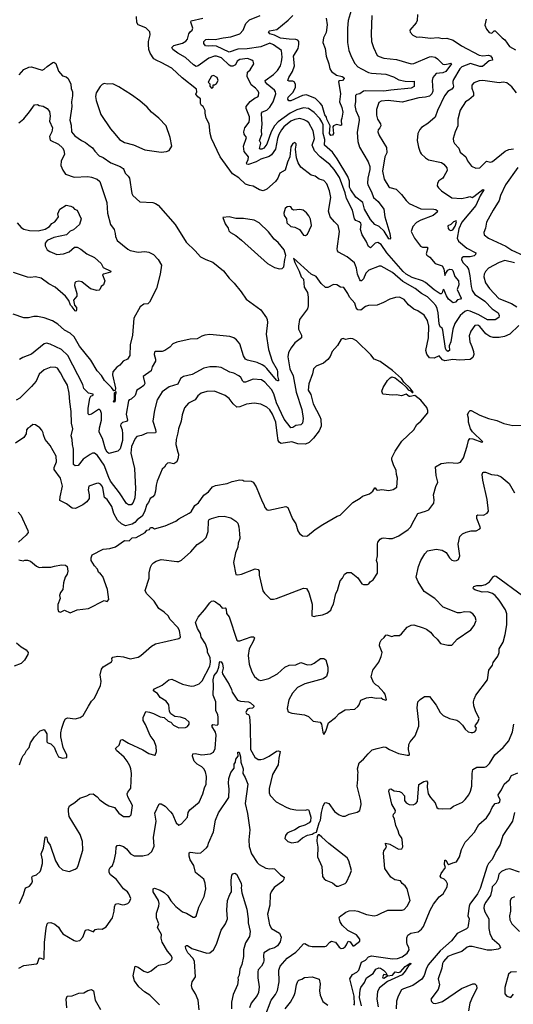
# Model space of a CAD drawing. Extents: x 1246230 to 1426786, y 660032 to 763141.
# Tile 303 of 566: x 1357753 to 1362851, y 683012 to 693182. Entities that reach past the tile are written whole.
import ezdxf

# ---------------------------------------------------------------- set-up
doc = ezdxf.new("R2010")
doc.units = 0

msp = doc.modelspace()

# ---------------------------------------------------------------- linework, layer by layer
at = {"layer": '0CON10XD'}
for points in [[(1361176, 693275), (1361147, 693175), (1361140, 693095), (1361138, 692945), (1361153, 692865), (1361180, 692795), (1361215, 692731), (1361245, 692696), (1361283, 692673), (1361355, 692638), (1361385, 692630), (1361535, 692618), (1361615, 692591), (1361670, 692560), (1361736, 692546), (1361808, 692542), (1361828, 692548), (1361827, 692493), (1361796, 692474), (1361585, 692455), (1361515, 692443), (1361322, 692448), (1361305, 692443), (1361265, 692417), (1361232, 692409), (1361222, 692398), (1361221, 692335), (1361213, 692295), (1361226, 692245), (1361255, 692175), (1361260, 692145), (1361238, 692015), (1361245, 691922), (1361262, 691865), (1361352, 691715), (1361368, 691665), (1361369, 691635), (1361349, 691545), (1361345, 691495), (1361349, 691475), (1361387, 691405), (1361408, 691345), (1361455, 691305), (1361514, 691225), (1361526, 691145), (1361577, 690975), (1361582, 690925), (1361575, 690915), (1361565, 690918), (1361516, 690996), (1361466, 691046), (1361421, 691065), (1361375, 691118), (1361316, 691225), (1361296, 691295), (1361225, 691349), (1361173, 691425), (1361161, 691451), (1361158, 691515), (1361141, 691561), (1361031, 691745), (1360985, 691813), (1360900, 691885), (1360903, 691945), (1360888, 692008), (1360888, 692095), (1360875, 692127), (1360852, 692162), (1360793, 692223), (1360736, 692266), (1360685, 692271), (1360615, 692252), (1360545, 692216), (1360423, 692127), (1360385, 692085), (1360350, 692025), (1360304, 691895), (1360273, 691855), (1360255, 691844), (1360233, 691843), (1360231, 691851), (1360242, 691905), (1360231, 691935), (1360255, 691995), (1360250, 692035), (1360258, 692105), (1360255, 692150), (1360252, 692218), (1360261, 692229), (1360305, 692248), (1360335, 692280), (1360370, 692335), (1360397, 692415), (1360395, 692435), (1360385, 692455), (1360310, 692515), (1360292, 692535), (1360289, 692555), (1360375, 692616), (1360415, 692657), (1360445, 692705), (1360458, 692745), (1360465, 692795), (1360456, 692865), (1360375, 692922), (1360335, 692938), (1360245, 692901), (1360102, 692882), (1360005, 692876), (1359915, 692847), (1359787, 692907), (1359745, 692913), (1359707, 692907), (1359673, 692913), (1359654, 692935), (1359654, 692956), (1359675, 692977), (1359705, 692982), (1359772, 692978), (1359855, 692996), (1359935, 693003), (1360026, 693035), (1360062, 693075), (1360089, 693141), (1360125, 693181), (1360235, 693226)], [(1361862, 693235), (1361858, 693175), (1361849, 693151), (1361781, 693075), (1361785, 693052), (1361813, 693023), (1361855, 693002), (1361885, 693006), (1361995, 692991), (1362075, 692998), (1362115, 692989), (1362165, 692990), (1362229, 692969), (1362315, 692911), (1362500, 692815), (1362535, 692808), (1362595, 692816), (1362615, 692807), (1362634, 692785), (1362637, 692765), (1362602, 692758), (1362533, 692697), (1362505, 692699), (1362408, 692728), (1362319, 692695), (1362299, 692675), (1362233, 692565), (1362225, 692545), (1362226, 692524), (1362232, 692495), (1362229, 692481), (1362215, 692464), (1362175, 692441), (1362140, 692395), (1362070, 692245), (1362045, 692175), (1361970, 692110), (1361903, 692067), (1361885, 692047), (1361864, 692005), (1361859, 691935), (1361871, 691865), (1361889, 691815), (1361901, 691795), (1361944, 691754), (1361975, 691734), (1362108, 691708), (1362135, 691689), (1362165, 691652), (1362168, 691625), (1362135, 691562), (1362122, 691545), (1362083, 691517), (1362069, 691495), (1362064, 691465), (1362078, 691445), (1362110, 691415), (1362215, 691342), (1362315, 691334), (1362381, 691349), (1362404, 691354), (1362425, 691347), (1362445, 691354), (1362535, 691429), (1362546, 691425), (1362508, 691362), (1362465, 691263), (1362318, 691092), (1362288, 691022), (1362270, 690925), (1362284, 690895), (1362373, 690823), (1362464, 690775), (1362462, 690755), (1362446, 690744), (1362405, 690734), (1362336, 690734), (1362319, 690721), (1362316, 690705), (1362330, 690675), (1362371, 690631), (1362387, 690605), (1362403, 690535), (1362415, 690425), (1362427, 690385), (1362455, 690345), (1362514, 690304), (1362556, 690276), (1362633, 690195), (1362694, 690155), (1362706, 690126), (1362703, 690105), (1362665, 690081), (1362585, 690081), (1362494, 690134), (1362405, 690172), (1362375, 690179), (1362351, 690169), (1362301, 690125), (1362247, 690045), (1362226, 689985), (1362206, 689854), (1362188, 689815), (1362192, 689765), (1362175, 689756), (1362162, 689765), (1362151, 689785), (1362125, 689974), (1362115, 689996), (1362095, 690011), (1362085, 690039), (1362076, 690155), (1362065, 690200), (1362051, 690231), (1362021, 690265), (1361965, 690318), (1361904, 690354), (1361838, 690405), (1361709, 690479), (1361605, 690569), (1361485, 690637), (1361465, 690636), (1361359, 690595), (1361328, 690565), (1361305, 690504), (1361285, 690484), (1361274, 690485), (1361265, 690494), (1361241, 690555), (1361232, 690615), (1361210, 690670), (1361135, 690732), (1361045, 690779), (1361034, 690795), (1361031, 690815), (1361057, 690995), (1361041, 691055), (1361004, 691094), (1360959, 691145), (1360942, 691205), (1360966, 691346), (1360952, 691415), (1360925, 691485), (1360895, 691522), (1360845, 691536), (1360805, 691567), (1360765, 691576), (1360657, 691657), (1360628, 691705), (1360611, 691755), (1360602, 691845), (1360610, 691885), (1360608, 691898), (1360595, 691912), (1360575, 691902), (1360555, 691867), (1360544, 691765), (1360519, 691711), (1360494, 691626), (1360440, 691595), (1360419, 691545), (1360395, 691511), (1360305, 691431), (1360267, 691413), (1360231, 691425), (1360165, 691462), (1360125, 691468), (1360085, 691482), (1360015, 691548), (1359951, 691591), (1359823, 691765), (1359733, 691953), (1359721, 692005), (1359711, 692105), (1359680, 692165), (1359668, 692215), (1359668, 692245), (1359648, 692285), (1359632, 692295), (1359620, 692315), (1359622, 692365), (1359594, 692384), (1359573, 692413), (1359583, 692437), (1359580, 692465), (1359431, 692581), (1359325, 692680), (1359215, 692741), (1359169, 692759), (1359139, 692779), (1359100, 692835), (1359088, 692875), (1359082, 692925), (1359084, 692956), (1359102, 693025), (1359098, 693058), (1359055, 693096), (1358975, 693130), (1358962, 693152), (1358959, 693215)], [(1361389, 693225), (1361382, 693035), (1361386, 692955), (1361406, 692895), (1361445, 692813), (1361465, 692800), (1361515, 692783), (1361645, 692772), (1361795, 692725), (1361825, 692728), (1361985, 692798), (1362005, 692801), (1362043, 692793), (1362069, 692779), (1362125, 692721), (1362145, 692718), (1362195, 692731), (1362205, 692732), (1362213, 692725), (1362155, 692646), (1362125, 692633), (1362055, 692627), (1362021, 692585), (1362012, 692555), (1362021, 692445), (1362011, 692415), (1361985, 692392), (1361945, 692380), (1361874, 692376), (1361705, 692330), (1361558, 692348), (1361485, 692340), (1361464, 692325), (1361439, 692255), (1361438, 692195), (1361447, 692155), (1361481, 692105), (1361484, 692086), (1361474, 692066), (1361454, 692045), (1361451, 692025), (1361465, 691986), (1361542, 691862), (1361544, 691805), (1361523, 691767), (1361501, 691619), (1361516, 691535), (1361565, 691456), (1361575, 691448), (1361640, 691430), (1361695, 691378), (1361744, 691315), (1361776, 691285), (1361897, 691227), (1362030, 691225), (1362050, 691220), (1362068, 691208), (1362064, 691195), (1362025, 691160), (1361895, 691111), (1361852, 691088), (1361813, 691045), (1361798, 690995), (1361830, 690925), (1361893, 690843), (1361914, 690834), (1361963, 690833), (1361967, 690825), (1361950, 690765), (1361958, 690748), (1361988, 690728), (1362045, 690665), (1362118, 690638), (1362133, 690607), (1362145, 690540), (1362153, 690565), (1362175, 690594), (1362195, 690606), (1362215, 690602), (1362225, 690590), (1362249, 690529), (1362285, 690485), (1362287, 690445), (1362273, 690395), (1362313, 690305), (1362305, 690295), (1362275, 690289), (1362253, 690265), (1362229, 690259), (1362181, 690295), (1362160, 690330), (1362135, 690396), (1362125, 690388), (1362115, 690361), (1362105, 690352), (1362095, 690352), (1362035, 690390), (1361945, 690468), (1361913, 690483), (1361805, 690518), (1361745, 690554), (1361715, 690581), (1361545, 690775), (1361485, 690859), (1361452, 690882), (1361425, 690875), (1361375, 690827), (1361355, 690839), (1361333, 690895), (1361289, 690959), (1361274, 691016), (1361279, 691065), (1361275, 691080), (1361260, 691095), (1361225, 691107), (1361212, 691125), (1361192, 691215), (1361128, 691335), (1361115, 691395), (1361055, 691551), (1361002, 691635), (1360957, 691687), (1360855, 691766), (1360799, 691829), (1360775, 691885), (1360797, 691955), (1360785, 692035), (1360739, 692115), (1360718, 692135), (1360691, 692149), (1360645, 692160), (1360595, 692152), (1360555, 692134), (1360481, 692075), (1360456, 692045), (1360431, 691995), (1360417, 691955), (1360395, 691845), (1360355, 691785), (1360330, 691770), (1360245, 691741), (1360195, 691712), (1360115, 691685), (1360098, 691688), (1360096, 691705), (1360111, 691735), (1360115, 691765), (1360071, 691821), (1360065, 691875), (1360096, 691965), (1360071, 692001), (1360067, 692025), (1360078, 692065), (1360123, 692125), (1360128, 692155), (1360125, 692179), (1360093, 692265), (1360092, 692285), (1360135, 692338), (1360185, 692374), (1360213, 692385), (1360219, 692395), (1360222, 692425), (1360216, 692445), (1360190, 692475), (1360145, 692510), (1360103, 692595), (1360105, 692640), (1360132, 692665), (1360170, 692725), (1360164, 692754), (1360152, 692765), (1360105, 692781), (1360025, 692772), (1359998, 692755), (1359982, 692715), (1359955, 692702), (1359935, 692701), (1359915, 692713), (1359837, 692787), (1359785, 692805), (1359765, 692806), (1359705, 692785), (1359595, 692706), (1359575, 692700), (1359547, 692715), (1359465, 692791), (1359387, 692835), (1359334, 692875), (1359324, 692895), (1359344, 692915), (1359435, 692938), (1359470, 692960), (1359485, 692981), (1359500, 693035), (1359515, 693055), (1359533, 693075), (1359540, 693095), (1359519, 693155), (1359525, 693171), (1359645, 693196)], [(1360919, 693199), (1360927, 693127), (1360919, 693051), (1360892, 692995), (1360883, 692945), (1360907, 692885), (1360919, 692805), (1360946, 692726), (1360956, 692675), (1360975, 692647), (1361025, 692610), (1361085, 692596), (1361101, 692585), (1361104, 692575), (1361087, 692555), (1361055, 692550), (1361047, 692543), (1361067, 692417), (1361056, 692335), (1361079, 692275), (1361089, 692225), (1361081, 692165), (1361072, 692145), (1361077, 692093), (1361065, 692088), (1361025, 692100), (1360994, 692086), (1360988, 692075), (1360993, 692005), (1360985, 691990), (1360965, 691984), (1360952, 692005), (1360961, 692085), (1360926, 692155), (1360923, 692175), (1360905, 692200), (1360877, 692295), (1360858, 692318), (1360808, 692368), (1360715, 692406), (1360675, 692398), (1360555, 692342), (1360534, 692344), (1360522, 692362), (1360525, 692382), (1360577, 692433), (1360601, 692485), (1360601, 692515), (1360589, 692539), (1360575, 692546), (1360535, 692547), (1360522, 692555), (1360531, 692585), (1360570, 692645), (1360590, 692705), (1360581, 692805), (1360629, 692885), (1360637, 692925), (1360635, 692955), (1360625, 692970), (1360605, 692978), (1360535, 692980), (1360445, 692991), (1360385, 693021), (1360337, 693035), (1360322, 693055), (1360333, 693067), (1360409, 693081), (1360525, 693177), (1360575, 693225)], [(1362572, 693188), (1362556, 693125), (1362574, 693084), (1362601, 693051), (1362628, 693042), (1362655, 693068), (1362665, 693067), (1362735, 692996), (1362764, 692975), (1362813, 692905), (1362875, 692871)], [(1357748, 692612), (1357795, 692668), (1357847, 692693), (1357876, 692696), (1357985, 692662), (1358005, 692670), (1358035, 692700), (1358095, 692740), (1358105, 692743), (1358125, 692730), (1358155, 692650), (1358195, 692603), (1358232, 692592), (1358252, 692575), (1358280, 692515), (1358285, 692470), (1358298, 692435), (1358297, 692395), (1358287, 692335), (1358291, 692285), (1358269, 692145), (1358283, 692093), (1358288, 692025), (1358323, 691983), (1358390, 691935), (1358431, 691915), (1358467, 691885), (1358505, 691859), (1358528, 691825), (1358574, 691775), (1358615, 691757), (1358694, 691704), (1358790, 691665), (1358820, 691645), (1358830, 691635), (1358842, 691595), (1358874, 691565), (1358886, 691545), (1358911, 691385), (1358922, 691365), (1358995, 691302), (1359127, 691293), (1359155, 691284), (1359182, 691265), (1359358, 691068), (1359473, 690883), (1359565, 690796), (1359622, 690732), (1359674, 690704), (1359747, 690677), (1359857, 690587), (1359915, 690511), (1359969, 690459), (1360041, 690371), (1360092, 690295), (1360244, 690184), (1360302, 690102), (1360310, 690085), (1360311, 690055), (1360300, 689935), (1360322, 689775), (1360362, 689655), (1360411, 689565), (1360417, 689545), (1360416, 689505), (1360427, 689463), (1360425, 689453), (1360418, 689452), (1360405, 689460), (1360305, 689579), (1360285, 689599), (1360256, 689616), (1360205, 689640), (1360105, 689664), (1360085, 689676), (1360065, 689710), (1360026, 689835), (1359992, 689875), (1359963, 689895), (1359925, 689908), (1359855, 689918), (1359715, 689929), (1359665, 689922), (1359635, 689914), (1359585, 689884), (1359515, 689881), (1359375, 689852), (1359335, 689833), (1359305, 689800), (1359252, 689765), (1359225, 689756), (1359156, 689754), (1359145, 689748), (1359141, 689725), (1359156, 689675), (1359154, 689655), (1359122, 689595), (1359111, 689555), (1359028, 689495), (1359044, 689425), (1359035, 689403), (1358998, 689375), (1358964, 689356), (1358945, 689300), (1358905, 689262), (1358885, 689257), (1358876, 689245), (1358853, 689107), (1358865, 689045), (1358857, 689033), (1358815, 689021), (1358797, 689005), (1358795, 688992), (1358812, 688945), (1358816, 688905), (1358814, 688835), (1358791, 688749), (1358766, 688724), (1358675, 688703), (1358656, 688715), (1358638, 688745), (1358608, 688855), (1358575, 688922), (1358576, 688965), (1358599, 689045), (1358596, 689115), (1358587, 689147), (1358576, 689156), (1358565, 689156), (1358495, 689109), (1358471, 689101), (1358461, 689111), (1358460, 689165), (1358476, 689274), (1358486, 689294), (1358510, 689305), (1358510, 689315), (1358465, 689326), (1358415, 689374), (1358406, 689415), (1358250, 689715), (1358185, 689775), (1358069, 689829), (1358030, 689840), (1358006, 689834), (1357875, 689728), (1357785, 689693), (1357749, 689671)], [(1359735, 692473), (1359752, 692485), (1359752, 692508), (1359765, 692508), (1359786, 692524), (1359804, 692555), (1359794, 692585), (1359755, 692606), (1359735, 692598), (1359700, 692535), (1359718, 692518), (1359718, 692495), (1359735, 692473)], [(1362885, 692428), (1362835, 692490), (1362785, 692530), (1362745, 692537), (1362705, 692531), (1362535, 692552), (1362500, 692550), (1362445, 692528), (1362424, 692505), (1362424, 692475), (1362441, 692425), (1362441, 692395), (1362393, 692355), (1362356, 692334), (1362302, 692248), (1362280, 692155), (1362278, 692085), (1362252, 692025), (1362231, 691955), (1362232, 691925), (1362243, 691903), (1362288, 691855), (1362302, 691815), (1362360, 691765), (1362377, 691725), (1362419, 691669), (1362465, 691649), (1362505, 691652), (1362575, 691719), (1362615, 691709), (1362635, 691716), (1362768, 691825), (1362805, 691840), (1362855, 691847)], [(1359215, 691814), (1359269, 691821), (1359295, 691832), (1359323, 691875), (1359308, 691965), (1359264, 692085), (1359191, 692165), (1359115, 692228), (1359070, 692280), (1358992, 692342), (1358907, 692407), (1358778, 692488), (1358715, 692519), (1358656, 692516), (1358625, 692522), (1358605, 692512), (1358585, 692492), (1358542, 692425), (1358537, 692387), (1358544, 692346), (1358592, 692202), (1358691, 692055), (1358734, 692004), (1358784, 691945), (1358835, 691914), (1358928, 691888), (1359045, 691837), (1359215, 691814)], [(1357745, 692117), (1357795, 692157), (1357855, 692229), (1357905, 692302), (1357935, 692306), (1357955, 692294), (1357995, 692289), (1358037, 692265), (1358061, 692235), (1358067, 692187), (1358062, 692135), (1358091, 692065), (1358086, 692025), (1358059, 691975), (1358069, 691939), (1358155, 691895), (1358195, 691860), (1358210, 691835), (1358215, 691788), (1358182, 691725), (1358177, 691675), (1358197, 691627), (1358227, 691585), (1358315, 691556), (1358455, 691561), (1358495, 691557), (1358553, 691533), (1358579, 691509), (1358653, 691295), (1358659, 691185), (1358692, 691065), (1358727, 691015), (1358740, 690975), (1358743, 690943), (1358761, 690901), (1358871, 690811), (1358895, 690798), (1358975, 690781), (1359044, 690786), (1359085, 690779), (1359135, 690758), (1359183, 690705), (1359216, 690645), (1359205, 690555), (1359166, 690405), (1359095, 690263), (1359075, 690247), (1359035, 690242), (1358996, 690215), (1358930, 690100), (1358917, 689925), (1358893, 689825), (1358889, 689715), (1358865, 689674), (1358822, 689655), (1358787, 689615), (1358756, 689594), (1358714, 689546), (1358710, 689515), (1358741, 689375), (1358738, 689352), (1358725, 689350), (1358718, 689358), (1358702, 689382), (1358628, 689455), (1358596, 689506), (1358554, 689554), (1358487, 689665), (1358370, 689810), (1358314, 689905), (1358273, 689943), (1358215, 689975), (1358146, 690036), (1358092, 690072), (1358005, 690101), (1357935, 690116), (1357900, 690115), (1357845, 690101), (1357795, 690101), (1357685, 690141)], [(1362897, 691655), (1362772, 691475), (1362720, 691365), (1362705, 691313), (1362643, 691215), (1362575, 691089), (1362563, 691027), (1362546, 690985), (1362551, 690961), (1362595, 690924), (1362773, 690843), (1362835, 690803), (1362957, 690747)], [(1357728, 691085), (1357767, 691035), (1357795, 691019), (1357855, 691004), (1357945, 691001), (1358015, 691017), (1358059, 691045), (1358085, 691076), (1358116, 691094), (1358130, 691110), (1358152, 691145), (1358148, 691175), (1358166, 691224), (1358234, 691266), (1358280, 691255), (1358300, 691245), (1358320, 691225), (1358347, 691215), (1358389, 691125), (1358372, 691065), (1358307, 691013), (1358275, 690997), (1358235, 690960), (1358105, 690932), (1358035, 690901), (1358017, 690875), (1358016, 690845), (1358037, 690806), (1358065, 690786), (1358138, 690758), (1358205, 690762), (1358265, 690784), (1358319, 690831), (1358345, 690834), (1358385, 690812), (1358445, 690764), (1358525, 690726), (1358594, 690665), (1358615, 690622), (1358694, 690585), (1358690, 690575), (1358618, 690555), (1358608, 690545), (1358632, 690485), (1358618, 690445), (1358594, 690426), (1358582, 690395), (1358573, 690387), (1358550, 690385), (1358485, 690401), (1358395, 690474), (1358365, 690482), (1358332, 690475), (1358323, 690465), (1358318, 690435), (1358342, 690355), (1358342, 690325), (1358310, 690285), (1358320, 690235), (1358338, 690208), (1358338, 690185), (1358335, 690171), (1358325, 690174), (1358295, 690216), (1358278, 690235), (1358260, 690280), (1358225, 690326), (1358119, 690419), (1358055, 690453), (1357975, 690512), (1357915, 690525), (1357865, 690519), (1357835, 690524), (1357689, 690569)], [(1360705, 690952), (1360727, 690965), (1360766, 691055), (1360755, 691120), (1360740, 691155), (1360715, 691188), (1360682, 691215), (1360645, 691222), (1360584, 691214), (1360571, 691221), (1360555, 691248), (1360543, 691253), (1360515, 691250), (1360495, 691232), (1360481, 691185), (1360485, 691158), (1360510, 691125), (1360513, 691085), (1360552, 691045), (1360595, 691039), (1360644, 691014), (1360685, 690958), (1360705, 690952)], [(1360435, 690608), (1360465, 690612), (1360482, 690628), (1360491, 690705), (1360502, 690745), (1360484, 690805), (1360421, 690881), (1360382, 690915), (1360321, 690991), (1360225, 691084), (1360175, 691110), (1360065, 691129), (1359985, 691127), (1359915, 691147), (1359852, 691138), (1359874, 691074), (1359905, 691030), (1359912, 691002), (1359930, 690985), (1359985, 690952), (1360044, 690904), (1360313, 690665), (1360385, 690621), (1360435, 690608)], [(1362205, 691005), (1362227, 691013), (1362251, 691049), (1362263, 691095), (1362260, 691105), (1362235, 691094), (1362205, 691066), (1362176, 691054), (1362179, 691025), (1362190, 691010), (1362205, 691005)], [(1361325, 690219), (1361278, 690182), (1361245, 690186), (1361229, 690205), (1361213, 690253), (1361158, 690315), (1361143, 690355), (1361100, 690415), (1361065, 690420), (1361030, 690445), (1360995, 690448), (1360934, 690416), (1360912, 690415), (1360865, 690458), (1360815, 690529), (1360762, 690555), (1360582, 690718), (1360594, 690675), (1360640, 690585), (1360660, 690525), (1360685, 690502), (1360690, 690420), (1360724, 690365), (1360732, 690315), (1360732, 690225), (1360726, 690195), (1360643, 690085), (1360631, 690015), (1360634, 689985), (1360664, 689925), (1360663, 689897), (1360596, 689844), (1360557, 689793), (1360529, 689745), (1360521, 689699), (1360542, 689575), (1360579, 689505), (1360610, 689335), (1360668, 689155), (1360682, 689062), (1360675, 689015), (1360655, 688998), (1360605, 688991), (1360575, 688969), (1360555, 688968), (1360545, 688976), (1360483, 689055), (1360404, 689225), (1360378, 689318), (1360352, 689362), (1360285, 689439), (1360252, 689462), (1360165, 689469), (1360085, 689439), (1360069, 689439), (1360058, 689448), (1360038, 689485), (1360016, 689505), (1359965, 689532), (1359925, 689541), (1359835, 689589), (1359785, 689598), (1359715, 689597), (1359655, 689581), (1359535, 689516), (1359445, 689496), (1359415, 689475), (1359385, 689419), (1359295, 689390), (1359225, 689338), (1359174, 689255), (1359145, 689148), (1359127, 689035), (1359155, 688948), (1359160, 688925), (1359154, 688916), (1359065, 688910), (1359012, 688888), (1358964, 688876), (1358945, 688855), (1358908, 688775), (1358901, 688705), (1358937, 688545), (1358948, 688335), (1358942, 688245), (1358926, 688194), (1358905, 688171), (1358875, 688170), (1358855, 688185), (1358785, 688295), (1358692, 688415), (1358672, 688452), (1358625, 688580), (1358555, 688682), (1358525, 688705), (1358505, 688705), (1358480, 688690), (1358407, 688643), (1358355, 688579), (1358325, 688573), (1358308, 688588), (1358308, 688745), (1358297, 688795), (1358295, 688845), (1358283, 688885), (1358300, 688955), (1358288, 689015), (1358285, 689135), (1358270, 689235), (1358265, 689325), (1358245, 689408), (1358204, 689475), (1358175, 689536), (1358142, 689582), (1358125, 689590), (1358075, 689594), (1358005, 689564), (1357955, 689519), (1357922, 689448), (1357876, 689394), (1357755, 689274), (1357715, 689253)], [(1362865, 690670), (1362765, 690693), (1362705, 690674), (1362595, 690614), (1362565, 690582), (1362552, 690555), (1362548, 690525), (1362563, 690463), (1362604, 690405), (1362703, 690303), (1362832, 690252), (1362889, 690215)], [(1362908, 690025), (1362816, 689935), (1362760, 689910), (1362705, 689899), (1362645, 689899), (1362608, 689908), (1362567, 689937), (1362505, 690014), (1362484, 690026), (1362455, 690022), (1362411, 689965), (1362394, 689915), (1362402, 689855), (1362422, 689808), (1362440, 689755), (1362442, 689725), (1362435, 689694), (1362405, 689671), (1362295, 689664), (1362225, 689671), (1362145, 689657), (1362120, 689670), (1362085, 689710), (1362035, 689685), (1361985, 689689), (1361957, 689727), (1361949, 689765), (1361974, 689895), (1361979, 690015), (1361966, 690075), (1361931, 690131), (1361865, 690176), (1361825, 690192), (1361768, 690238), (1361723, 690293), (1361675, 690317), (1361635, 690313), (1361575, 690294), (1361510, 690260), (1361446, 690234), (1361355, 690230), (1361325, 690219)], [(1358275, 687054), (1358345, 687086), (1358465, 687099), (1358625, 687182), (1358657, 687173), (1358672, 687195), (1358660, 687295), (1358612, 687432), (1358589, 687459), (1358568, 687475), (1358558, 687508), (1358525, 687542), (1358492, 687595), (1358490, 687625), (1358503, 687655), (1358615, 687714), (1358685, 687721), (1358742, 687738), (1358835, 687802), (1358885, 687800), (1358915, 687830), (1358955, 687832), (1359048, 687885), (1359065, 687908), (1359093, 687917), (1359105, 687936), (1359126, 687936), (1359145, 687924), (1359255, 687954), (1359366, 688004), (1359395, 688026), (1359503, 688085), (1359525, 688098), (1359563, 688165), (1359599, 688191), (1359655, 688272), (1359703, 688307), (1359745, 688358), (1359775, 688370), (1359895, 688390), (1359947, 688413), (1360025, 688428), (1360057, 688427), (1360068, 688418), (1360145, 688414), (1360166, 688405), (1360196, 688356), (1360258, 688205), (1360276, 688175), (1360284, 688145), (1360305, 688121), (1360325, 688116), (1360503, 688153), (1360522, 688145), (1360570, 688025), (1360604, 687974), (1360624, 687904), (1360642, 687875), (1360675, 687850), (1360715, 687848), (1360725, 687852), (1360804, 687916), (1360885, 687967), (1361032, 688055), (1361064, 688066), (1361195, 688196), (1361270, 688240), (1361295, 688260), (1361365, 688283), (1361399, 688311), (1361420, 688345), (1361426, 688346), (1361437, 688327), (1361451, 688321), (1361495, 688328), (1361565, 688320), (1361612, 688328), (1361648, 688355), (1361654, 688445), (1361644, 688485), (1361642, 688525), (1361614, 688584), (1361598, 688635), (1361598, 688655), (1361631, 688725), (1361701, 688829), (1361823, 688947), (1361855, 689000), (1361897, 689035), (1361968, 689122), (1361969, 689145), (1361957, 689175), (1361895, 689252), (1361835, 689302), (1361785, 689289), (1361775, 689290), (1361744, 689314), (1361695, 689296), (1361645, 689306), (1361605, 689304), (1361503, 689315), (1361493, 689345), (1361507, 689383), (1361551, 689455), (1361578, 689482), (1361598, 689492), (1361632, 689482), (1361699, 689429), (1361746, 689386), (1361765, 689360), (1361789, 689349), (1361805, 689332), (1361815, 689330), (1361818, 689335), (1361786, 689375), (1361719, 689439), (1361695, 689476), (1361605, 689557), (1361475, 689650), (1361415, 689674), (1361381, 689721), (1361232, 689865), (1361195, 689886), (1361165, 689889), (1361118, 689878), (1361095, 689888), (1361075, 689882), (1361035, 689817), (1360981, 689755), (1360958, 689702), (1360937, 689673), (1360890, 689635), (1360816, 689605), (1360789, 689575), (1360778, 689525), (1360738, 689422), (1360734, 689354), (1360759, 689309), (1360785, 689215), (1360852, 689085), (1360862, 689055), (1360868, 688985), (1360845, 688935), (1360789, 688861), (1360744, 688815), (1360705, 688796), (1360625, 688802), (1360565, 688821), (1360455, 688805), (1360435, 688816), (1360422, 688835), (1360413, 688913), (1360397, 689025), (1360365, 689109), (1360335, 689154), (1360305, 689179), (1360245, 689210), (1360175, 689221), (1360095, 689210), (1360025, 689182), (1359995, 689181), (1359957, 689215), (1359915, 689269), (1359875, 689299), (1359765, 689346), (1359685, 689343), (1359627, 689323), (1359594, 689296), (1359566, 689255), (1359498, 689222), (1359456, 689174), (1359430, 689100), (1359419, 689035), (1359392, 688955), (1359387, 688915), (1359368, 688845), (1359364, 688794), (1359386, 688715), (1359392, 688695), (1359391, 688655), (1359377, 688615), (1359345, 688594), (1359295, 688606), (1359279, 688601), (1359262, 688585), (1359249, 688561), (1359225, 688540), (1359173, 688417), (1359161, 688375), (1359157, 688313), (1359144, 688276), (1359127, 688253), (1359102, 688238), (1359084, 688196), (1359065, 688174), (1359042, 688098), (1359017, 688053), (1358965, 688015), (1358942, 687988), (1358915, 687970), (1358845, 687953), (1358805, 687974), (1358763, 688013), (1358725, 688082), (1358704, 688155), (1358656, 688225), (1358628, 688248), (1358613, 688345), (1358605, 688365), (1358589, 688385), (1358565, 688394), (1358545, 688393), (1358468, 688365), (1358461, 688325), (1358472, 688275), (1358469, 688235), (1358445, 688202), (1358405, 688170), (1358328, 688132), (1358295, 688136), (1358235, 688181), (1358169, 688215), (1358170, 688255), (1358195, 688365), (1358175, 688448), (1358109, 688535), (1358109, 688555), (1358134, 688616), (1358131, 688675), (1358066, 688785), (1358016, 688845), (1357997, 688895), (1357996, 688916), (1357983, 688943), (1357962, 688965), (1357915, 688998), (1357888, 689002), (1357860, 688975), (1357837, 688963), (1357823, 688945), (1357818, 688905), (1357795, 688868), (1357711, 688809)], [(1358725, 689230), (1358722, 689235), (1358732, 689258), (1358733, 689327), (1358745, 689340), (1358747, 689325), (1358738, 689305), (1358740, 689255), (1358735, 689234), (1358725, 689230)], [(1357750, 685485), (1357774, 685556), (1357787, 685583), (1357805, 685598), (1357824, 685635), (1357849, 685665), (1357866, 685714), (1357905, 685776), (1357965, 685837), (1358005, 685850), (1358032, 685805), (1358034, 685724), (1358045, 685713), (1358073, 685703), (1358109, 685669), (1358129, 685615), (1358155, 685568), (1358195, 685553), (1358240, 685560), (1358238, 685585), (1358202, 685665), (1358178, 685775), (1358178, 685815), (1358187, 685865), (1358212, 685938), (1358225, 685962), (1358245, 685971), (1358325, 685961), (1358376, 685974), (1358407, 685995), (1358465, 686090), (1358495, 686143), (1358524, 686175), (1358589, 686305), (1358594, 686345), (1358584, 686415), (1358596, 686474), (1358615, 686498), (1358702, 686548), (1358708, 686562), (1358706, 686585), (1358715, 686597), (1358765, 686609), (1358825, 686601), (1358895, 686582), (1358975, 686599), (1359005, 686614), (1359115, 686712), (1359155, 686736), (1359395, 686790), (1359412, 686805), (1359404, 686874), (1359386, 686905), (1359308, 686988), (1359286, 687025), (1359245, 687064), (1359191, 687101), (1359142, 687175), (1359061, 687255), (1359050, 687285), (1359091, 687415), (1359091, 687469), (1359104, 687526), (1359118, 687555), (1359135, 687571), (1359161, 687589), (1359215, 687607), (1359376, 687586), (1359395, 687586), (1359425, 687601), (1359519, 687685), (1359585, 687763), (1359645, 687800), (1359679, 687835), (1359701, 687895), (1359703, 688007), (1359711, 688019), (1359735, 688031), (1359805, 688050), (1359865, 688055), (1359935, 688036), (1359985, 688003), (1360005, 687982), (1360016, 687945), (1360022, 687875), (1360027, 687825), (1360011, 687775), (1360006, 687735), (1359982, 687675), (1359961, 687575), (1359985, 687453), (1360005, 687448), (1360044, 687456), (1360185, 687509), (1360215, 687503), (1360226, 687486), (1360227, 687445), (1360264, 687284), (1360280, 687260), (1360345, 687197), (1360375, 687196), (1360405, 687204), (1360685, 687310), (1360715, 687306), (1360741, 687265), (1360774, 687145), (1360770, 687025), (1360795, 687018), (1360814, 687026), (1360880, 687035), (1360925, 687051), (1360966, 687084), (1360976, 687115), (1360993, 687145), (1361019, 687255), (1361037, 687285), (1361063, 687385), (1361087, 687413), (1361108, 687455), (1361135, 687472), (1361175, 687473), (1361245, 687418), (1361286, 687356), (1361305, 687349), (1361345, 687349), (1361358, 687355), (1361374, 687376), (1361405, 687397), (1361449, 687465), (1361448, 687565), (1361438, 687595), (1361450, 687645), (1361448, 687765), (1361452, 687785), (1361475, 687816), (1361492, 687828), (1361515, 687831), (1361565, 687822), (1361605, 687823), (1361669, 687851), (1361764, 687916), (1361790, 687940), (1361826, 688014), (1361865, 688080), (1361945, 688104), (1361979, 688121), (1362030, 688190), (1362034, 688224), (1362028, 688275), (1362050, 688360), (1362073, 688405), (1362054, 688474), (1362047, 688565), (1362105, 688599), (1362185, 688608), (1362275, 688602), (1362305, 688613), (1362336, 688655), (1362375, 688778), (1362387, 688835), (1362404, 688855), (1362435, 688854), (1362525, 688819), (1362538, 688822), (1362430, 688925), (1362408, 688955), (1362389, 689025), (1362389, 689065), (1362379, 689105), (1362394, 689136), (1362405, 689147), (1362415, 689146), (1362506, 689096), (1362595, 689062), (1362682, 689042)], [(1362682, 689042), (1362755, 689012), (1362845, 688992), (1362935, 688994)], [(1358748, 685662), (1358781, 685689), (1358798, 685745), (1358815, 685749), (1358875, 685710), (1359025, 685640), (1359085, 685604), (1359144, 685584), (1359153, 685587), (1359166, 685624), (1359164, 685675), (1359141, 685735), (1359100, 685790), (1359052, 685902), (1359028, 685945), (1359027, 685975), (1359054, 686036), (1359095, 686029), (1359136, 686016), (1359205, 685980), (1359245, 685973), (1359285, 685937), (1359315, 685928), (1359342, 685895), (1359395, 685869), (1359465, 685872), (1359485, 685883), (1359503, 685905), (1359504, 685925), (1359465, 685962), (1359415, 685979), (1359356, 685986), (1359314, 686014), (1359300, 686035), (1359294, 686105), (1359264, 686144), (1359205, 686181), (1359175, 686222), (1359138, 686245), (1359132, 686255), (1359145, 686272), (1359225, 686308), (1359292, 686365), (1359325, 686371), (1359435, 686318), (1359525, 686298), (1359555, 686301), (1359605, 686322), (1359637, 686355), (1359715, 686505), (1359722, 686545), (1359719, 686595), (1359694, 686645), (1359692, 686675), (1359672, 686735), (1359626, 686805), (1359622, 686842), (1359589, 686895), (1359570, 686955), (1359595, 687010), (1359663, 687085), (1359715, 687160), (1359735, 687176), (1359755, 687179), (1359775, 687169), (1359813, 687143), (1359837, 687115), (1359845, 687104), (1359875, 687108), (1359886, 687095), (1359890, 687050), (1359915, 687013), (1359995, 686774), (1360006, 686766), (1360025, 686766), (1360145, 686807), (1360168, 686808), (1360178, 686798), (1360169, 686765), (1360123, 686685), (1360112, 686615), (1360124, 686524), (1360149, 686445), (1360178, 686398), (1360218, 686365), (1360245, 686356), (1360325, 686376), (1360415, 686424), (1360490, 686495), (1360535, 686516), (1360605, 686518), (1360655, 686542), (1360725, 686520), (1360768, 686522), (1360794, 686536), (1360860, 686585), (1360895, 686584), (1360915, 686570), (1360937, 686495), (1360934, 686445), (1360921, 686399), (1360886, 686374), (1360697, 686323), (1360623, 686285), (1360571, 686225), (1360533, 686157), (1360517, 686067), (1360525, 686032), (1360565, 686019), (1360695, 686002), (1360735, 685984), (1360785, 685936), (1360856, 685926), (1360869, 685905), (1360884, 685824), (1360895, 685800), (1360914, 685835), (1360942, 685918), (1361015, 685974), (1361052, 686015), (1361115, 686054), (1361215, 686061), (1361245, 686087), (1361258, 686105), (1361275, 686153), (1361335, 686179), (1361384, 686186), (1361436, 686174), (1361485, 686178), (1361505, 686163), (1361535, 686153), (1361542, 686158), (1361527, 686215), (1361514, 686234), (1361457, 686297), (1361431, 686311), (1361406, 686336), (1361384, 686394), (1361400, 686465), (1361462, 686545), (1361488, 686605), (1361496, 686645), (1361470, 686715), (1361474, 686746), (1361487, 686775), (1361518, 686802), (1361534, 686826), (1361545, 686830), (1361595, 686812), (1361625, 686822), (1361675, 686822), (1361695, 686838), (1361754, 686906), (1361795, 686927), (1361825, 686931), (1361922, 686902), (1361955, 686886), (1361997, 686857), (1362025, 686821), (1362066, 686785), (1362098, 686738), (1362175, 686721), (1362215, 686720), (1362270, 686785), (1362411, 686879), (1362446, 686924), (1362469, 686975), (1362459, 687015), (1362433, 687045), (1362405, 687061), (1362346, 687066), (1362305, 687056), (1362275, 687056), (1362127, 687115), (1362041, 687205), (1361931, 687275), (1361867, 687375), (1361849, 687425), (1361872, 687535), (1361895, 687595), (1361937, 687665), (1361964, 687696), (1362055, 687714), (1362115, 687702), (1362158, 687678), (1362193, 687623), (1362215, 687600), (1362245, 687592), (1362265, 687596), (1362285, 687608), (1362299, 687645), (1362281, 687765), (1362300, 687845), (1362325, 687870), (1362365, 687889), (1362415, 687902), (1362468, 687902), (1362506, 687924), (1362512, 687935), (1362475, 688030), (1362475, 688060), (1362485, 688068), (1362545, 688066), (1362582, 688085), (1362596, 688105), (1362583, 688227), (1362537, 688425), (1362529, 688485), (1362536, 688504), (1362545, 688510), (1362565, 688509), (1362625, 688486), (1362687, 688477), (1362725, 688459), (1362810, 688390), (1362864, 688294)], [(1357737, 688095), (1357763, 688063), (1357838, 687905), (1357839, 687885), (1357821, 687859), (1357740, 687785)], [(1357745, 687602), (1357789, 687591), (1357805, 687598), (1357835, 687598), (1357865, 687588), (1357925, 687536), (1357955, 687524), (1357985, 687529), (1358073, 687527), (1358111, 687539), (1358185, 687551), (1358225, 687547), (1358243, 687533), (1358251, 687485), (1358244, 687455), (1358224, 687425), (1358204, 687365), (1358199, 687295), (1358174, 687265), (1358163, 687235), (1358172, 687205), (1358147, 687143), (1358148, 687095), (1358155, 687070), (1358173, 687063), (1358215, 687083), (1358275, 687054)], [(1361237, 684997), (1361266, 685015), (1361280, 685075), (1361278, 685115), (1361237, 685265), (1361247, 685335), (1361244, 685385), (1361249, 685405), (1361241, 685445), (1361259, 685505), (1361305, 685544), (1361351, 685599), (1361395, 685639), (1361444, 685656), (1361515, 685671), (1361535, 685668), (1361573, 685643), (1361665, 685602), (1361755, 685584), (1361775, 685587), (1361779, 685595), (1361769, 685645), (1361772, 685695), (1361787, 685725), (1361837, 685785), (1361877, 685885), (1361877, 685925), (1361857, 686073), (1361864, 686135), (1361889, 686161), (1361935, 686190), (1361985, 686190), (1362053, 686103), (1362095, 686025), (1362126, 685996), (1362193, 685963), (1362267, 685947), (1362290, 685935), (1362327, 685897), (1362355, 685853), (1362385, 685828), (1362415, 685818), (1362435, 685818), (1362453, 685827), (1362465, 685840), (1362470, 685865), (1362458, 685885), (1362460, 685895), (1362484, 685926), (1362497, 685965), (1362460, 686045), (1362444, 686094), (1362441, 686135), (1362447, 686165), (1362464, 686205), (1362584, 686365), (1362599, 686465), (1362636, 686514), (1362645, 686542), (1362692, 686608), (1362704, 686645), (1362707, 686685), (1362745, 686754), (1362768, 686832), (1362783, 686933), (1362785, 687045), (1362771, 687085), (1362705, 687187), (1362665, 687233), (1362635, 687257), (1362585, 687273), (1362530, 687270), (1362455, 687294), (1362439, 687305), (1362436, 687315), (1362442, 687329), (1362475, 687339), (1362525, 687337), (1362565, 687349), (1362604, 687375), (1362648, 687432), (1362662, 687438), (1362675, 687436), (1362946, 687235)], [(1357719, 686745), (1357769, 686705), (1357820, 686675), (1357841, 686645), (1357838, 686625), (1357802, 686568), (1357768, 686532), (1357695, 686504)], [(1357744, 683386), (1357795, 683414), (1357925, 683431), (1357935, 683438), (1357955, 683488), (1357965, 683491), (1357995, 683480), (1358004, 683486), (1358010, 683650), (1358025, 683800), (1358036, 683844), (1358046, 683854), (1358075, 683856), (1358115, 683840), (1358155, 683809), (1358174, 683776), (1358200, 683740), (1358315, 683671), (1358335, 683663), (1358375, 683670), (1358404, 683706), (1358432, 683778), (1358455, 683786), (1358515, 683762), (1358534, 683786), (1358565, 683792), (1358605, 683789), (1358645, 683811), (1358710, 683905), (1358728, 683975), (1358732, 684018), (1358744, 684046), (1358765, 684053), (1358815, 684041), (1358838, 684042), (1358870, 684055), (1358888, 684072), (1358900, 684105), (1358880, 684155), (1358867, 684175), (1358825, 684206), (1358752, 684302), (1358690, 684350), (1358678, 684375), (1358676, 684405), (1358686, 684424), (1358711, 684445), (1358730, 684495), (1358747, 684575), (1358749, 684635), (1358759, 684651), (1358785, 684657), (1358825, 684643), (1358855, 684619), (1358897, 684567), (1358935, 684546), (1359025, 684546), (1359082, 684558), (1359119, 684591), (1359141, 684645), (1359136, 684735), (1359163, 684905), (1359149, 684985), (1359195, 685083), (1359215, 685084), (1359255, 685058), (1359312, 685002), (1359331, 684975), (1359370, 684885), (1359395, 684864), (1359425, 684877), (1359486, 684944), (1359494, 684995), (1359509, 685021), (1359605, 685101), (1359644, 685185), (1359662, 685248), (1359679, 685285), (1359684, 685364), (1359672, 685415), (1359655, 685446), (1359635, 685465), (1359585, 685491), (1359556, 685525), (1359543, 685555), (1359536, 685575), (1359542, 685598), (1359565, 685603), (1359635, 685589), (1359725, 685599), (1359755, 685615), (1359773, 685655), (1359783, 685793), (1359774, 685824), (1359738, 685885), (1359749, 685901), (1359794, 685896), (1359804, 685905), (1359802, 685975), (1359798, 686005), (1359780, 686045), (1359780, 686135), (1359752, 686205), (1359756, 686305), (1359751, 686365), (1359760, 686410), (1359792, 686448), (1359809, 686495), (1359815, 686542), (1359825, 686552), (1359835, 686549), (1359849, 686529), (1359855, 686485), (1359844, 686444), (1359846, 686425), (1359918, 686315), (1359941, 686265), (1359948, 686235), (1360004, 686155), (1360035, 686144), (1360116, 686135), (1360138, 686125), (1360170, 686095), (1360170, 686085), (1360158, 686072), (1360125, 686069), (1360105, 686059), (1360094, 686045), (1360090, 686025), (1360095, 686014), (1360115, 686004), (1360128, 685985), (1360135, 685885), (1360138, 685645), (1360180, 685565), (1360215, 685542), (1360245, 685540), (1360275, 685548), (1360329, 685575), (1360405, 685626), (1360425, 685630), (1360442, 685625), (1360428, 685555), (1360422, 685485), (1360363, 685385), (1360328, 685242), (1360329, 685195), (1360339, 685169), (1360401, 685105), (1360505, 685047), (1360545, 685033), (1360605, 685020), (1360705, 685019), (1360725, 685023), (1360738, 685018), (1360744, 685004), (1360761, 684945), (1360757, 684905), (1360744, 684886), (1360698, 684862), (1360643, 684845), (1360595, 684814), (1360535, 684792), (1360515, 684779), (1360497, 684755), (1360492, 684725), (1360524, 684694), (1360565, 684679), (1360625, 684691), (1360675, 684731), (1360725, 684760), (1360775, 684768), (1360795, 684782), (1360819, 684791), (1360846, 684885), (1360861, 684915), (1360871, 684995), (1360888, 685062), (1360906, 685094), (1360916, 685096), (1360947, 685085), (1361006, 685005), (1361051, 684971), (1361087, 684955), (1361115, 684954), (1361155, 684977), (1361237, 684997)], [(1360629, 683575), (1360685, 683638), (1360699, 683639), (1360741, 683615), (1360775, 683608), (1360905, 683608), (1360918, 683612), (1360956, 683654), (1360975, 683666), (1361015, 683655), (1361054, 683604), (1361075, 683590), (1361095, 683591), (1361113, 683605), (1361128, 683625), (1361145, 683666), (1361165, 683657), (1361195, 683616), (1361205, 683616), (1361266, 683665), (1361266, 683685), (1361231, 683731), (1361143, 683773), (1361085, 683830), (1361064, 683865), (1361054, 683905), (1361057, 683915), (1361122, 683965), (1361155, 683977), (1361208, 683982), (1361245, 683976), (1361335, 683940), (1361415, 683926), (1361445, 683932), (1361485, 683955), (1361555, 683983), (1361635, 683986), (1361704, 683986), (1361725, 683992), (1361755, 684025), (1361786, 684085), (1361756, 684205), (1361736, 684235), (1361705, 684261), (1361685, 684288), (1361627, 684297), (1361585, 684324), (1361523, 684415), (1361510, 684575), (1361513, 684597), (1361536, 684624), (1361540, 684645), (1361534, 684654), (1361532, 684675), (1361575, 684666), (1361665, 684614), (1361701, 684619), (1361711, 684639), (1361703, 684715), (1361695, 684736), (1361672, 684765), (1361662, 684805), (1361638, 684858), (1361625, 684925), (1361609, 684955), (1361614, 684975), (1361630, 684995), (1361633, 685015), (1361598, 685078), (1361567, 685215), (1361573, 685236), (1361585, 685239), (1361622, 685218), (1361675, 685210), (1361695, 685200), (1361726, 685166), (1361729, 685119), (1361744, 685095), (1361775, 685077), (1361816, 685074), (1361845, 685086), (1361863, 685107), (1361875, 685283), (1361928, 685315), (1361955, 685320), (1361966, 685306), (1361962, 685255), (1361973, 685185), (1361995, 685148), (1362044, 685095), (1362063, 685045), (1362076, 685036), (1362115, 685030), (1362204, 685036), (1362235, 685059), (1362325, 685101), (1362355, 685128), (1362391, 685175), (1362410, 685215), (1362423, 685265), (1362426, 685395), (1362434, 685436), (1362475, 685462), (1362555, 685462), (1362575, 685470), (1362605, 685501), (1362660, 685590), (1362746, 685665), (1362805, 685732), (1362842, 685825), (1362856, 685905)], [(1357749, 684055), (1357791, 684145), (1357808, 684205), (1357815, 684217), (1357855, 684232), (1357879, 684265), (1357884, 684285), (1357878, 684322), (1357884, 684335), (1357925, 684351), (1357963, 684385), (1357970, 684400), (1357989, 684465), (1357989, 684505), (1357974, 684565), (1357998, 684625), (1358015, 684738), (1358025, 684742), (1358034, 684734), (1358039, 684695), (1358066, 684655), (1358123, 684495), (1358158, 684435), (1358195, 684402), (1358264, 684384), (1358325, 684407), (1358345, 684422), (1358356, 684445), (1358404, 684605), (1358401, 684695), (1358376, 684765), (1358265, 684952), (1358256, 685005), (1358257, 685035), (1358267, 685063), (1358322, 685098), (1358375, 685141), (1358446, 685164), (1358476, 685184), (1358510, 685185), (1358553, 685155), (1358580, 685125), (1358632, 685085), (1358675, 685063), (1358733, 685045), (1358776, 684986), (1358825, 684953), (1358888, 684952), (1358905, 684968), (1358917, 685065), (1358869, 685155), (1358862, 685185), (1358869, 685205), (1358899, 685245), (1358906, 685395), (1358899, 685445), (1358890, 685475), (1358862, 685525), (1358831, 685565), (1358754, 685635), (1358744, 685655), (1358748, 685662)], [(1359197, 683007), (1359097, 683107), (1359041, 683141), (1358983, 683193), (1358940, 683255), (1358926, 683305), (1358945, 683408), (1358975, 683396), (1359035, 683353), (1359075, 683341), (1359112, 683359), (1359165, 683404), (1359190, 683415), (1359261, 683429), (1359299, 683451), (1359323, 683475), (1359326, 683494), (1359319, 683515), (1359281, 683561), (1359224, 683655), (1359214, 683695), (1359218, 683735), (1359176, 683805), (1359191, 683845), (1359166, 683905), (1359167, 683955), (1359190, 684025), (1359194, 684055), (1359187, 684085), (1359130, 684175), (1359130, 684205), (1359145, 684211), (1359205, 684191), (1359245, 684168), (1359282, 684132), (1359315, 684081), (1359365, 684024), (1359435, 683969), (1359475, 683954), (1359545, 683912), (1359559, 683911), (1359577, 683923), (1359602, 684015), (1359659, 684125), (1359674, 684205), (1359670, 684265), (1359655, 684304), (1359569, 684375), (1359550, 684445), (1359514, 684505), (1359504, 684544), (1359504, 684576), (1359515, 684583), (1359594, 684574), (1359625, 684576), (1359682, 684628), (1359695, 684645), (1359704, 684676), (1359755, 684795), (1359776, 684915), (1359805, 684989), (1359913, 685147), (1359918, 685235), (1359911, 685295), (1359913, 685345), (1359935, 685405), (1359968, 685452), (1359968, 685492), (1359983, 685515), (1359986, 685545), (1360008, 685575), (1360005, 685618), (1360018, 685615), (1360035, 685570), (1360036, 685515), (1360062, 685445), (1360059, 685395), (1360083, 685355), (1360110, 685285), (1360083, 685085), (1360105, 684983), (1360131, 684815), (1360118, 684712), (1360124, 684644), (1360147, 684565), (1360205, 684476), (1360225, 684458), (1360295, 684418), (1360335, 684411), (1360365, 684416), (1360385, 684412), (1360445, 684350), (1360484, 684325), (1360482, 684305), (1360471, 684285), (1360382, 684218), (1360351, 684175), (1360340, 684145), (1360336, 684035), (1360314, 683944), (1360333, 683833), (1360354, 683794), (1360435, 683746), (1360452, 683705), (1360442, 683658), (1360415, 683616), (1360385, 683596), (1360337, 683583), (1360273, 683545), (1360270, 683515), (1360276, 683466), (1360271, 683445), (1360249, 683405), (1360215, 683367), (1360211, 683349), (1360211, 683285), (1360227, 683193), (1360221, 683135), (1360205, 683104), (1360145, 683025), (1360125, 682975)], [(1362375, 684707), (1362449, 684791), (1362495, 684870), (1362575, 684940), (1362609, 684991), (1362632, 685045), (1362650, 685070), (1362665, 685085), (1362699, 685095), (1362711, 685105), (1362717, 685127), (1362697, 685157), (1362695, 685175), (1362731, 685229), (1362757, 685285), (1362808, 685332), (1362834, 685376), (1362897, 685403)], [(1362865, 684995), (1362842, 684905), (1362744, 684756), (1362716, 684664), (1362666, 684585), (1362658, 684555), (1362631, 684505), (1362595, 684465), (1362580, 684440), (1362510, 684210), (1362482, 684155), (1362401, 684045), (1362394, 684025), (1362383, 683925), (1362394, 683894), (1362386, 683825), (1362381, 683805), (1362369, 683791), (1362273, 683745), (1362213, 683667), (1362095, 683565), (1361971, 683419), (1361950, 683375), (1361931, 683309), (1361908, 683272), (1361815, 683205), (1361717, 683173), (1361698, 683162), (1361661, 683095), (1361644, 683045), (1361642, 682965)], [(1361045, 684234), (1361115, 684259), (1361130, 684275), (1361167, 684355), (1361179, 684395), (1361154, 684495), (1361135, 684526), (1360945, 684672), (1360875, 684740), (1360845, 684762), (1360835, 684762), (1360824, 684746), (1360821, 684699), (1360832, 684635), (1360829, 684535), (1360872, 684435), (1360882, 684332), (1360898, 684308), (1360916, 684296), (1360985, 684266), (1361025, 684234), (1361045, 684234)], [(1361204, 683005), (1361210, 683015), (1361207, 683095), (1361163, 683277), (1361191, 683319), (1361235, 683346), (1361255, 683366), (1361283, 683447), (1361325, 683470), (1361355, 683502), (1361385, 683512), (1361605, 683483), (1361655, 683487), (1361703, 683503), (1361755, 683541), (1361774, 683575), (1361773, 683595), (1361754, 683635), (1361752, 683652), (1361752, 683698), (1361762, 683725), (1361794, 683746), (1361868, 683762), (1361903, 683787), (1361924, 683816), (1361993, 683985), (1362027, 684045), (1362085, 684121), (1362126, 684155), (1362167, 684225), (1362172, 684255), (1362157, 684285), (1362136, 684305), (1362105, 684319), (1362096, 684335), (1362105, 684365), (1362152, 684425), (1362139, 684455), (1362145, 684501), (1362155, 684502), (1362174, 684464), (1362185, 684456), (1362225, 684475), (1362265, 684485), (1362294, 684535), (1362317, 684613), (1362354, 684686), (1362375, 684707)], [(1362915, 684376), (1362815, 684410), (1362775, 684406), (1362729, 684385), (1362703, 684355), (1362692, 684305), (1362672, 684265), (1362632, 684225), (1362631, 684195), (1362615, 684136), (1362566, 684066), (1362552, 684035), (1362546, 684005), (1362558, 683968), (1362600, 683895), (1362598, 683795), (1362608, 683745), (1362633, 683693), (1362705, 683630), (1362718, 683595), (1362695, 683581), (1362629, 683571), (1362582, 683572), (1362425, 683608), (1362395, 683609), (1362375, 683601), (1362321, 683559), (1362225, 683528), (1362174, 683505), (1362130, 683455), (1362120, 683435), (1362113, 683385), (1362074, 683275), (1362089, 683215), (1362076, 683165), (1362000, 683065), (1362005, 683040), (1362024, 683024), (1362045, 683020), (1362076, 683026), (1362119, 683041), (1362315, 683174), (1362435, 683224), (1362455, 683224), (1362472, 683205), (1362476, 683175), (1362430, 683090), (1362403, 683025), (1362390, 682945)], [(1359607, 682955), (1359597, 683055), (1359569, 683119), (1359535, 683175), (1359527, 683205), (1359533, 683245), (1359570, 683295), (1359560, 683455), (1359546, 683486), (1359489, 683545), (1359470, 683585), (1359467, 683613), (1359475, 683621), (1359485, 683619), (1359530, 683590), (1359685, 683540), (1359715, 683543), (1359755, 683574), (1359785, 683634), (1359835, 683779), (1359878, 683845), (1359898, 683895), (1359892, 683985), (1359899, 684085), (1359924, 684146), (1359942, 684175), (1359936, 684296), (1359945, 684345), (1359955, 684360), (1359975, 684367), (1359993, 684355), (1360040, 684265), (1360043, 684235), (1360039, 684215), (1360047, 684165), (1360098, 683995), (1360112, 683895), (1360112, 683855), (1360135, 683765), (1360128, 683712), (1360084, 683646), (1360064, 683575), (1360065, 683505), (1360048, 683425), (1360028, 683375), (1360018, 683315), (1360005, 683285), (1360010, 683265), (1360003, 683215), (1359957, 683113), (1359939, 683035), (1359942, 682965)], [(1362865, 684124), (1362832, 684108), (1362818, 684085), (1362824, 683976), (1362813, 683927), (1362814, 683885), (1362835, 683844), (1362916, 683766)], [(1360285, 682884), (1360349, 683055), (1360395, 683115), (1360415, 683155), (1360432, 683245), (1360430, 683365), (1360442, 683408), (1360515, 683489), (1360605, 683551), (1360629, 683575)], [(1361285, 682995), (1361262, 683082), (1361269, 683161), (1361276, 683185), (1361314, 683236), (1361335, 683286), (1361405, 683331), (1361433, 683375), (1361462, 683388), (1361480, 683385), (1361512, 683365), (1361535, 683340), (1361548, 683312), (1361515, 683320), (1361500, 683295), (1361502, 683285), (1361515, 683283), (1361552, 683308), (1361605, 683313), (1361632, 683348), (1361665, 683342), (1361685, 683347), (1361735, 683404), (1361785, 683439), (1361794, 683435), (1361788, 683425), (1361769, 683411), (1361736, 683354), (1361705, 683316), (1361551, 683249), (1361468, 683182), (1361450, 683145), (1361441, 683065), (1361457, 682985)], [(1360495, 682966), (1360551, 683035), (1360587, 683105), (1360599, 683135), (1360612, 683215), (1360625, 683253), (1360635, 683263), (1360667, 683273), (1360695, 683289), (1360775, 683297), (1360845, 683271), (1360855, 683225), (1360850, 683150), (1360858, 683108), (1360885, 683042), (1360934, 683005)], [(1362885, 683348), (1362826, 683344), (1362801, 683325), (1362764, 683185), (1362765, 683120), (1362785, 683098), (1362825, 683082), (1362854, 683116)], [(1358241, 682975), (1358232, 683065), (1358242, 683098), (1358295, 683099), (1358365, 683127), (1358415, 683131), (1358455, 683156), (1358495, 683164), (1358515, 683152), (1358532, 683055), (1358588, 682958)]]:
    msp.add_lwpolyline(points, dxfattribs=at)

doc.saveas('drawing.dxf')
